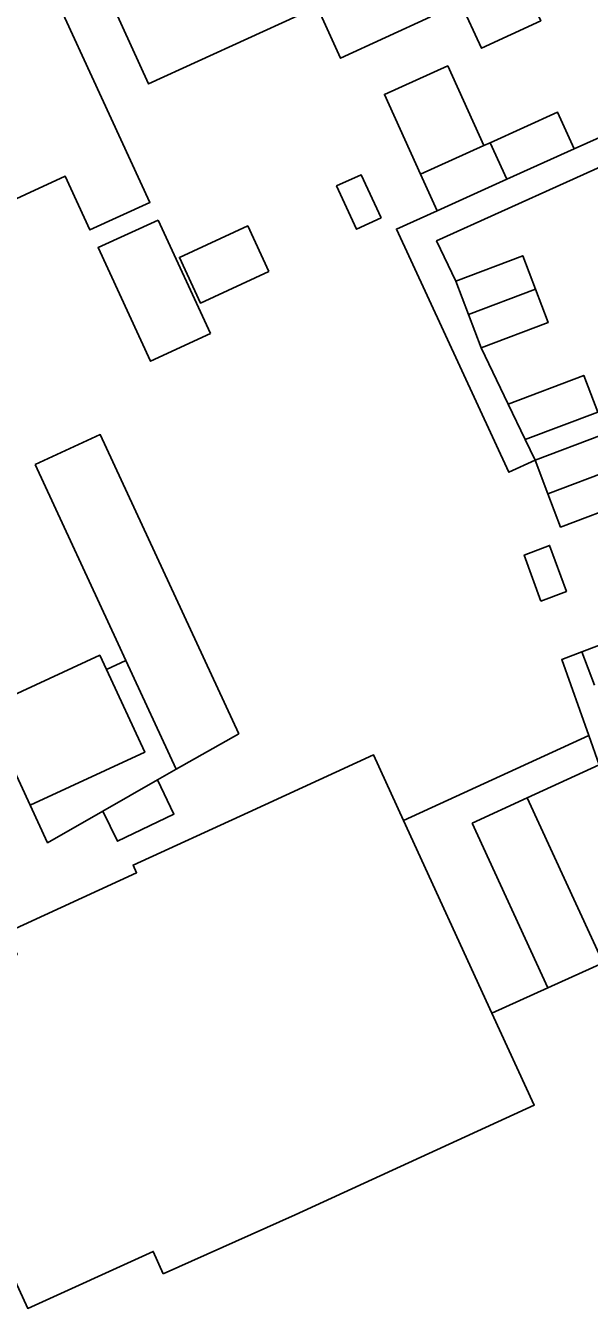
# Model space of a CAD drawing. Extents: x 132998 to 136004, y 396998 to 398512.
# Drawn here: x 133405 to 133436.6, y 398171 to 398242.9 of the extents above; entities that cross this region are included whole.
import ezdxf

# ---------------------------------------------------------------- set-up
doc = ezdxf.new("R2010")
doc.units = 0
for name, color, linetype in [('gg-afsc-erfafscheiding', 7, 'Continuous'), ('gg-bbg-bijgebouw', 7, 'Continuous'), ('gg-bbg-gedigitaliseerde bebouwing', 7, 'Continuous'), ('gg-bbg-gedigitaliseerde bijgebouw', 7, 'Continuous'), ('gg-bbg-hoofdgebouw', 7, 'Continuous'), ('gg-bbg-luifel en loopbrug', 7, 'Continuous'), ('gg-bbg-tussenscheiding', 7, 'Continuous')]:
    doc.layers.add(name, color=color, linetype=linetype)

msp = doc.modelspace()

# ---------------------------------------------------------------- linework, layer by layer
at = {"layer": 'gg-afsc-erfafscheiding'}
for p, q in [((133438, 398236.99), (133435.698, 398235.955)), ((133432.013, 398221.656), (133430.503, 398224.804)), ((133433.523, 398218.508), (133432.967, 398219.667))]:
    msp.add_line(p, q, dxfattribs=at)
for points in [[(133442.56, 398237.38), (133428.005, 398230.795), (133429.084, 398228.544)], [(133433.523, 398218.508), (133432.045, 398217.841), (133425.756, 398231.46), (133428.028, 398232.486)], [(133436.533, 398203.102), (133435.007, 398207.351), (133436.135, 398207.779)]]:
    msp.add_lwpolyline(points, dxfattribs=at)
at = {"layer": 'gg-bbg-bijgebouw'}
msp.add_line((133434.223, 398188.965), (133437.321, 398190.369), dxfattribs=at)
at = {"layer": 'gg-bbg-gedigitaliseerde bebouwing'}
for p, q in [((133405.92, 398246.07), (133409.251, 398238.833)), ((133426.156, 398198.342), (133431.103, 398187.552)), ((133420.088, 398176.255), (133412.7, 398172.95))]:
    msp.add_line(p, q, dxfattribs=at)
for points in [[(133419.088, 398248.81), (133422.63, 398241.03), (133427.669, 398243.353)], [(133408.38, 398247.26), (133411.868, 398239.595), (133420.221, 398243.411), (133418.025, 398248.307)], [(133400.941, 398235.003), (133401.432, 398235.229), (133402.751, 398232.364), (133407.213, 398234.418), (133408.597, 398231.411), (133411.956, 398232.956), (133409.251, 398238.833)], [(133426.156, 398198.342), (133424.475, 398202.007), (133417.463, 398198.791)], [(133403.94, 398192.07), (133411.208, 398195.41), (133411.014, 398195.833), (133417.463, 398198.791)], [(133420.088, 398176.255), (133433.47, 398182.393), (133431.103, 398187.552)]]:
    msp.add_lwpolyline(points, dxfattribs=at)
at = {"layer": 'gg-bbg-gedigitaliseerde bijgebouw'}
for p, q in [((133427.098, 398234.536), (133430.64, 398236.136)), ((133430.64, 398236.136), (133430.996, 398236.297)), ((133435.698, 398235.955), (133431.938, 398234.255)), ((133428.028, 398232.486), (133427.098, 398234.536)), ((133431.938, 398234.255), (133428.028, 398232.486)), ((133412.412, 398231.965), (133415.339, 398225.606)), ((133429.084, 398228.544), (133429.793, 398226.674)), ((133429.793, 398226.674), (133430.503, 398224.804)), ((133433.523, 398218.508), (133434.232, 398216.638)), ((133410.177, 398208.236), (133405.536, 398218.269)), ((133436.135, 398207.779), (133437.66, 398208.357)), ((133410.177, 398208.236), (133410.61, 398207.299)), ((133436.135, 398207.779), (133436.845, 398205.908)), ((133410.61, 398207.299), (133413.429, 398201.206)), ((133413.429, 398201.206), (133416.932, 398203.191)), ((133437.107, 398201.453), (133433.065, 398199.599)), ((133433.065, 398199.599), (133429.992, 398198.189)), ((133429.992, 398198.189), (133434.223, 398188.965))]:
    msp.add_line(p, q, dxfattribs=at)
for points in [[(133430.996, 398236.297), (133434.778, 398238.006), (133435.698, 398235.955)], [(133424.895, 398232.083), (133423.528, 398231.451), (133422.408, 398233.874), (133423.776, 398234.505), (133424.895, 398232.083)], [(133412.412, 398231.965), (133409.054, 398230.419), (133411.98, 398224.06), (133415.339, 398225.606)], [(133429.084, 398228.544), (133432.824, 398229.963), (133433.533, 398228.093)], [(133430.503, 398224.804), (133434.243, 398226.223), (133433.533, 398228.093)], [(133416.932, 398203.191), (133409.178, 398219.954), (133405.536, 398218.269)], [(133433.523, 398218.508), (133437.263, 398219.927), (133437.972, 398218.057)], [(133437.972, 398218.057), (133438.681, 398216.187), (133434.941, 398214.768), (133434.232, 398216.638)], [(133409.517, 398206.793), (133409.147, 398207.593), (133402.738, 398204.629), (133405.253, 398199.191)], [(133409.517, 398206.793), (133411.662, 398202.155), (133405.253, 398199.191)]]:
    msp.add_lwpolyline(points, dxfattribs=at)
at = {"layer": 'gg-bbg-hoofdgebouw'}
msp.add_lwpolyline([(133412.7, 398172.95), (133412.14, 398174.2), (133405.12, 398171.01), (133397.5, 398187.6), (133404.52, 398190.82), (133403.94, 398192.07)], dxfattribs=at)
at = {"layer": 'gg-bbg-luifel en loopbrug'}
for p, q in [((133432.967, 398219.667), (133432.013, 398221.656)), ((133409.517, 398206.793), (133410.61, 398207.299)), ((133436.533, 398203.102), (133426.156, 398198.342)), ((133437.107, 398201.453), (133436.533, 398203.102)), ((133412.379, 398200.606), (133413.429, 398201.206)), ((133412.379, 398200.606), (133409.326, 398198.862)), ((133434.223, 398188.965), (133431.103, 398187.552))]:
    msp.add_line(p, q, dxfattribs=at)
for points in [[(133429.341, 398244.124), (133430.509, 398241.592), (133433.835, 398243.127), (133432.667, 398245.657)], [(133427.098, 398234.536), (133425.082, 398238.999), (133428.623, 398240.599), (133430.64, 398236.136)], [(133418.612, 398229.075), (133414.783, 398227.312), (133413.603, 398229.875), (133417.433, 398231.638), (133418.612, 398229.075)], [(133432.967, 398219.667), (133437.023, 398221.206), (133436.244, 398223.26), (133432.013, 398221.656)], [(133433.832, 398210.624), (133432.906, 398213.202), (133434.326, 398213.741), (133435.271, 398211.17), (133433.832, 398210.624)], [(133412.379, 398200.606), (133413.303, 398198.695), (133410.145, 398197.169), (133409.326, 398198.862)], [(133409.326, 398198.862), (133406.225, 398197.09), (133405.253, 398199.191)]]:
    msp.add_lwpolyline(points, dxfattribs=at)
at = {"layer": 'gg-bbg-tussenscheiding'}
for p, q in [((133430.996, 398236.297), (133431.938, 398234.255)), ((133433.533, 398228.093), (133429.793, 398226.674)), ((133437.972, 398218.057), (133434.232, 398216.638)), ((133433.065, 398199.599), (133437.321, 398190.369))]:
    msp.add_line(p, q, dxfattribs=at)

doc.saveas('drawing.dxf')
